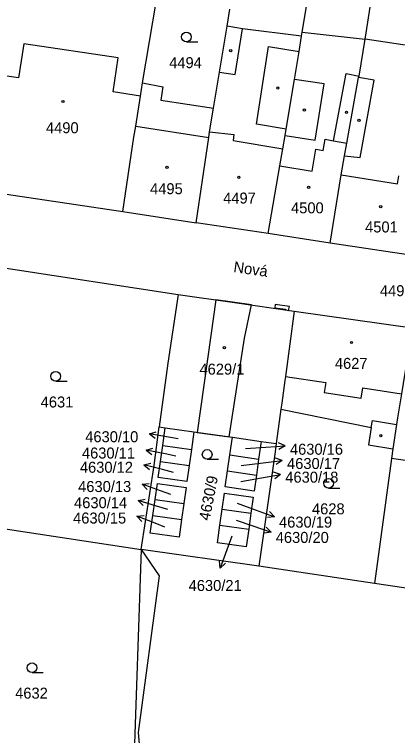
# Model space of a CAD drawing. Extents: x -756746 to -753363, y -1166406 to -1161727.
# Drawn here: x -755251.5 to -755192.2, y -1165976.3 to -1165864.8 of the extents above; entities that cross this region are included whole.
import ezdxf

# ---------------------------------------------------------------- set-up
doc = ezdxf.new("R2010")
doc.units = 0
for name, color, linetype in [('Hranice parcel', 7, 'Continuous'), ('Parcelní čísla', 7, 'Continuous'), ('Pop  PČ popisy', 7, 'Continuous'), ('Vnitřní kresba', 7, 'Continuous'), ('Věcná břemena k části', 7, 'Continuous'), ('Značky budov', 7, 'Continuous'), ('Značky kultur', 7, 'Continuous')]:
    doc.layers.add(name, color=color, linetype=linetype)

msp = doc.modelspace()

# ---------------------------------------------------------------- linework, layer by layer
at = {"layer": 'Hranice parcel'}
for p, q in [((-755231.7, -1165875.36), (-755229.49, -1165862.61)), ((-755218.59, -1165866.61), (-755218.16, -1165864)), ((-755207.05, -1165868.14), (-755206.95, -1165867.55)), ((-755206.95, -1165867.55), (-755197.22, -1165868.64)), ((-755234.75, -1165895.27), (-755223.36, -1165896.99)), ((-755212.22, -1165898.68), (-755223.36, -1165896.99)), ((-755202.61, -1165900.14), (-755212.22, -1165898.68)), ((-755189.23, -1165902.17), (-755202.61, -1165900.14)), ((-755208.2, -1165910.67), (-755189.93, -1165913.26)), ((-755210.24, -1165925.84), (-755210.97, -1165931.14)), ((-755229.09, -1165928.56), (-755228.16, -1165928.69)), ((-755228.55, -1165931.42), (-755228.16, -1165928.69)), ((-755228.16, -1165928.69), (-755223.71, -1165929.33)), ((-755223.71, -1165929.33), (-755224.09, -1165932.05)), ((-755223.71, -1165929.33), (-755217.77, -1165930.17)), ((-755218.15, -1165932.9), (-755217.77, -1165930.17)), ((-755217.77, -1165930.17), (-755213.31, -1165930.81)), ((-755228.9, -1165933.89), (-755228.55, -1165931.42)), ((-755228.55, -1165931.42), (-755224.09, -1165932.05)), ((-755213.31, -1165930.81), (-755213.7, -1165933.53)), ((-755213.31, -1165930.81), (-755210.97, -1165931.14)), ((-755224.09, -1165932.05), (-755224.44, -1165934.53)), ((-755192.94, -1165931.94), (-755193.14, -1165933.43)), ((-755218.51, -1165935.37), (-755218.15, -1165932.9)), ((-755218.15, -1165932.9), (-755213.7, -1165933.53)), ((-755213.7, -1165933.53), (-755214.05, -1165936.01)), ((-755193.14, -1165933.43), (-755195.75, -1165952.75)), ((-755174.86, -1165936.14), (-755193.14, -1165933.43)), ((-755228.9, -1165933.89), (-755224.44, -1165934.53)), ((-755218.51, -1165935.37), (-755214.05, -1165936.01)), ((-755230.09, -1165942.26), (-755229.73, -1165939.79)), ((-755229.73, -1165939.79), (-755225.28, -1165940.42)), ((-755225.28, -1165940.42), (-755225.63, -1165942.9)), ((-755219.69, -1165943.74), (-755219.34, -1165941.27)), ((-755219.34, -1165941.27), (-755214.89, -1165941.9)), ((-755230.09, -1165942.26), (-755225.63, -1165942.9)), ((-755214.89, -1165941.9), (-755215.24, -1165944.38)), ((-755219.69, -1165943.74), (-755215.24, -1165944.38)), ((-755213.65, -1165950.08), (-755231.88, -1165947.5)), ((-755195.75, -1165952.75), (-755213.65, -1165950.08))]:
    msp.add_line(p, q, dxfattribs=at)
for points in [[(-755206.95, -1165867.55), (-755205.98, -1165861.65), (-755204.4, -1165852.12), (-755201.8, -1165836.49)], [(-755197.22, -1165868.64), (-755195.43, -1165857.36), (-755195.15, -1165855.62), (-755194.89, -1165854.04)], [(-755220.68, -1165879.26), (-755219.77, -1165873.7), (-755218.59, -1165866.61)], [(-755207.05, -1165868.14), (-755216.18, -1165867.01), (-755218.59, -1165866.61)], [(-755212.22, -1165898.68), (-755210.41, -1165888.22), (-755209.95, -1165885.56), (-755209.58, -1165883.5), (-755209.44, -1165882.53), (-755208.16, -1165874.84), (-755207.44, -1165870.5), (-755207.05, -1165868.14)], [(-755202.61, -1165900.14), (-755200.92, -1165889.57), (-755200.39, -1165886.64), (-755200.05, -1165884.71), (-755198.22, -1165874.53), (-755198.15, -1165874.31), (-755197.22, -1165868.64)], [(-755183.72, -1165870.64), (-755189.32, -1165869.79), (-755197.22, -1165868.64)], [(-755234.75, -1165895.27), (-755233.01, -1165883.77), (-755232.72, -1165882.07), (-755232.01, -1165877.41), (-755231.7, -1165875.36)], [(-755231.7, -1165875.36), (-755228.54, -1165876), (-755228.83, -1165878.06), (-755220.68, -1165879.26)], [(-755223.36, -1165896.99), (-755221.42, -1165883.82), (-755221.3, -1165882.96), (-755220.68, -1165879.26)], [(-755257.81, -1165891.82), (-755254.21, -1165892.37), (-755234.75, -1165895.27)], [(-755265.76, -1165902.04), (-755258.2, -1165903.19), (-755226.15, -1165908.07)], [(-755226.15, -1165908.07), (-755227.75, -1165918.71), (-755229.09, -1165928.56)], [(-755226.15, -1165908.07), (-755217.45, -1165909.31), (-755208.2, -1165910.67)], [(-755208.2, -1165910.67), (-755209.54, -1165920.76), (-755209.63, -1165921.38), (-755210.1, -1165924.89), (-755210.24, -1165925.84)], [(-755189.93, -1165913.26), (-755191.56, -1165923.43), (-755192.17, -1165927.17), (-755192.33, -1165928.17), (-755192.94, -1165931.94)], [(-755210.24, -1165925.84), (-755196.26, -1165928.67), (-755196.69, -1165931.33), (-755192.94, -1165931.94)], [(-755231.88, -1165947.5), (-755229.9, -1165934.51), (-755229.09, -1165928.56)], [(-755210.97, -1165931.14), (-755211.15, -1165932.44), (-755213.65, -1165950.08)], [(-755224.44, -1165934.53), (-755224.8, -1165937), (-755229.25, -1165936.37), (-755228.9, -1165933.89)], [(-755214.05, -1165936.01), (-755214.4, -1165938.48), (-755218.86, -1165937.85), (-755218.51, -1165935.37)], [(-755229.73, -1165939.79), (-755229.38, -1165937.31), (-755224.93, -1165937.94), (-755225.28, -1165940.42)], [(-755219.34, -1165941.27), (-755218.99, -1165938.79), (-755214.54, -1165939.43), (-755214.89, -1165941.9)], [(-755271.99, -1165941.43), (-755266.24, -1165942.3), (-755231.88, -1165947.5)], [(-755225.63, -1165942.9), (-755226.02, -1165945.62), (-755230.47, -1165944.98), (-755230.09, -1165942.26)], [(-755215.24, -1165944.38), (-755215.63, -1165947.1), (-755220.08, -1165946.47), (-755219.69, -1165943.74)], [(-755231.88, -1165947.5), (-755233.07, -1165982.04), (-755233.62, -1165997.95)], [(-755231.88, -1165947.5), (-755229.08, -1165951.57), (-755232.33, -1165975.82), (-755232.17, -1165978.17), (-755218.72, -1165978.07), (-755216.47, -1165979.07), (-755208.78, -1166017.96), (-755197.88, -1166025.15)], [(-755177.78, -1165955.46), (-755183.88, -1165954.54), (-755195.75, -1165952.75)]]:
    msp.add_lwpolyline(points, dxfattribs=at)
at = {"layer": 'Pop  PČ popisy'}
for p, q in [((-755230.62, -1165929.64), (-755229.55, -1165929.32)), ((-755227.67, -1165930.16), (-755230.62, -1165929.64)), ((-755230.62, -1165929.64), (-755229.73, -1165930.31)), ((-755226.18, -1165930.43), (-755227.67, -1165930.16)), ((-755212.59, -1165931.68), (-755209.6, -1165931.47)), ((-755209.6, -1165931.47), (-755210.63, -1165931.04)), ((-755209.6, -1165931.47), (-755210.56, -1165932.04)), ((-755231.14, -1165932.17), (-755230.06, -1165931.87)), ((-755228.19, -1165932.74), (-755231.14, -1165932.17)), ((-755231.14, -1165932.17), (-755230.25, -1165932.85)), ((-755215.73, -1165931.89), (-755212.59, -1165931.68)), ((-755226.52, -1165933.07), (-755228.19, -1165932.74)), ((-755213.02, -1165934.11), (-755210.04, -1165933.74)), ((-755210.04, -1165933.74), (-755211.1, -1165933.37)), ((-755210.04, -1165933.74), (-755210.97, -1165934.36)), ((-755231.47, -1165934.43), (-755230.38, -1165934.19)), ((-755228.56, -1165935.16), (-755231.47, -1165934.43)), ((-755231.47, -1165934.43), (-755230.62, -1165935.16)), ((-755216.4, -1165934.53), (-755213.02, -1165934.11)), ((-755226.86, -1165935.6), (-755228.56, -1165935.16)), ((-755213.27, -1165936.42), (-755210.32, -1165935.9)), ((-755210.32, -1165935.9), (-755211.39, -1165935.58)), ((-755210.32, -1165935.9), (-755211.21, -1165936.57)), ((-755216.47, -1165936.98), (-755213.27, -1165936.42)), ((-755231.74, -1165937.43), (-755230.63, -1165937.31)), ((-755228.92, -1165938.46), (-755231.74, -1165937.43)), ((-755231.74, -1165937.43), (-755230.97, -1165938.25)), ((-755227.31, -1165939.03), (-755228.92, -1165938.46)), ((-755232.37, -1165939.93), (-755231.27, -1165939.75)), ((-755229.5, -1165940.81), (-755232.37, -1165939.93)), ((-755232.37, -1165939.93), (-755231.56, -1165940.7)), ((-755217, -1165940.36), (-755214.06, -1165941.43)), ((-755227.76, -1165941.34), (-755229.5, -1165940.81)), ((-755214.06, -1165941.43), (-755211.24, -1165942.46)), ((-755211.24, -1165942.46), (-755212.01, -1165941.64)), ((-755232.54, -1165942.36), (-755231.43, -1165942.26)), ((-755229.74, -1165943.44), (-755232.54, -1165942.36)), ((-755232.54, -1165942.36), (-755231.79, -1165943.19)), ((-755211.24, -1165942.46), (-755212.35, -1165942.58)), ((-755228.21, -1165944.04), (-755229.74, -1165943.44)), ((-755217.18, -1165942.97), (-755214.59, -1165943.86)), ((-755214.59, -1165943.86), (-755211.75, -1165944.84)), ((-755211.75, -1165944.84), (-755212.86, -1165944.98)), ((-755211.75, -1165944.84), (-755212.54, -1165944.04)), ((-755217.84, -1165945.46), (-755218.63, -1165947.56)), ((-755218.63, -1165947.56), (-755219.66, -1165950.38)), ((-755219.66, -1165950.38), (-755219.78, -1165949.27)), ((-755219.66, -1165950.38), (-755218.84, -1165949.61))]:
    msp.add_line(p, q, dxfattribs=at)
at = {"layer": 'Vnitřní kresba'}
for p, q in [((-755217.35, -1165874.1), (-755216.18, -1165867.01)), ((-755250.05, -1165869.33), (-755250.86, -1165874.61)), ((-755235.46, -1165871.51), (-755250.05, -1165869.33)), ((-755214.05, -1165881.77), (-755212.18, -1165869.74)), ((-755212.18, -1165869.74), (-755207.44, -1165870.5)), ((-755236.24, -1165876.78), (-755235.46, -1165871.51)), ((-755250.86, -1165874.61), (-755255.01, -1165873.98)), ((-755219.77, -1165873.7), (-755217.35, -1165874.1)), ((-755202.1, -1165884.33), (-755200.14, -1165873.9)), ((-755200.14, -1165873.9), (-755198.15, -1165874.31)), ((-755195.8, -1165874.93), (-755198.22, -1165874.53)), ((-755203.56, -1165875.53), (-755208.16, -1165874.84)), ((-755204.93, -1165884.23), (-755203.56, -1165875.53)), ((-755197.96, -1165886.92), (-755195.8, -1165874.93)), ((-755232.01, -1165877.41), (-755236.24, -1165876.78)), ((-755232.72, -1165882.07), (-755221.42, -1165883.82)), ((-755209.44, -1165882.53), (-755214.05, -1165881.77)), ((-755221.3, -1165882.96), (-755217.52, -1165883.36)), ((-755217.52, -1165883.36), (-755217.62, -1165884.3)), ((-755209.58, -1165883.5), (-755204.93, -1165884.23)), ((-755217.62, -1165884.3), (-755209.95, -1165885.56)), ((-755203.7, -1165885.81), (-755203.39, -1165884.09)), ((-755203.39, -1165884.09), (-755202.1, -1165884.33)), ((-755202.1, -1165884.33), (-755200.05, -1165884.71)), ((-755205.4, -1165889.03), (-755204.85, -1165885.63)), ((-755204.85, -1165885.63), (-755203.7, -1165885.81)), ((-755200.39, -1165886.64), (-755197.96, -1165886.92)), ((-755210.41, -1165888.22), (-755205.4, -1165889.03)), ((-755200.92, -1165889.57), (-755192.19, -1165890.99)), ((-755192.19, -1165890.99), (-755191.97, -1165889.72)), ((-755209.54, -1165920.76), (-755203.3, -1165921.68)), ((-755203.3, -1165921.68), (-755203.54, -1165923.25)), ((-755197.8, -1165924.1), (-755197.57, -1165922.54)), ((-755197.57, -1165922.54), (-755191.56, -1165923.43)), ((-755203.54, -1165923.25), (-755197.8, -1165924.1)), ((-755196.26, -1165928.67), (-755196.08, -1165927.56)), ((-755196.08, -1165927.56), (-755192.33, -1165928.17))]:
    msp.add_line(p, q, dxfattribs=at)
at = {"layer": 'Věcná břemena k části'}
for points in [[(-755223.22, -1165929.4), (-755218.26, -1165930.1), (-755215.87, -1165914.85), (-755214.82, -1165909.7), (-755220.32, -1165908.9), (-755221.1, -1165914.43)], [(-755209.54, -1165910.37), (-755209.56, -1165910.47), (-755209.06, -1165910.54), (-755208.94, -1165909.95), (-755211.14, -1165909.65), (-755211.21, -1165910.14)]]:
    msp.add_lwpolyline(points, close=True, dxfattribs=at)
at = {"layer": 'Značky budov'}
for centre in [(-755218.01, -1165870.41), (-755210.73, -1165876.17), (-755244.01, -1165878.25), (-755206.62, -1165879.58), (-755200.09, -1165879.93), (-755198.16, -1165881.16), (-755227.87, -1165888.43), (-755216.76, -1165889.97), (-755205.97, -1165891.53), (-755194.8, -1165894.52), (-755199.32, -1165915.51), (-755219, -1165916.33), (-755194.78, -1165929.91)]:
    msp.add_circle(centre, 0.175, dxfattribs=at)
at = {"layer": 'Značky kultur'}
for p, q in [((-755224.88, -1165869.02), (-755223.13, -1165869.02)), ((-755245.12, -1165921.49), (-755243.37, -1165921.49)), ((-755221.67, -1165933.57), (-755219.92, -1165933.57)), ((-755202.87, -1165938.03), (-755201.12, -1165938.03)), ((-755248.79, -1165966.55), (-755247.04, -1165966.55))]:
    msp.add_line(p, q, dxfattribs=at)
for centre in [(-755224.88, -1165868.27), (-755245.12, -1165920.74), (-755221.67, -1165932.82), (-755202.87, -1165937.28), (-755248.79, -1165965.8)]:
    msp.add_circle(centre, 0.75, dxfattribs=at)

# ---------------------------------------------------------------- texts
at = {"layer": 'Parcelní čísla'}
for s, p in [('4494', (-755227.55, -1165873.1)), ('4490', (-755246.63, -1165883.16)), ('4495', (-755230.51, -1165892.58)), ('4497', (-755219.19, -1165894.03)), ('4500', (-755208.68, -1165895.54)), ('4501', (-755197.21, -1165898.5)), ('4496', (-755194.92, -1165908.35)), ('4627', (-755201.89, -1165919.59)), ('4629/1', (-755222.86, -1165920.48)), ('4631', (-755247.45, -1165925.56)), ('4630/10', (-755240.55, -1165930.93)), ('4630/16', (-755208.85, -1165932.86)), ('4630/11', (-755241.06, -1165933.45)), ('4630/17', (-755209.3, -1165935.07)), ('4630/12', (-755241.38, -1165935.65)), ('4630/18', (-755209.57, -1165937.18)), ('4630/13', (-755241.65, -1165938.63)), ('4630/14', (-755242.28, -1165941.13)), ('4628', (-755205.44, -1165942.08)), ('4630/15', (-755242.43, -1165943.5)), ('4630/19', (-755210.54, -1165944.13)), ('4630/20', (-755211.05, -1165946.5)), ('4630/21', (-755224.54, -1165953.93)), ('4632', (-755251.4, -1165970.57))]:
    msp.add_text(s, height=1.7, dxfattribs=at).set_placement(p)
msp.add_text('4630/9', height=1.7, rotation=79, dxfattribs=at).set_placement((-755221.3, -1165943.13))
at = {"layer": 'Pop  PČ popisy'}
msp.add_text('Nová', height=1.7, rotation=352, dxfattribs=at).set_placement((-755217.67, -1165904.63))

doc.saveas('drawing.dxf')
